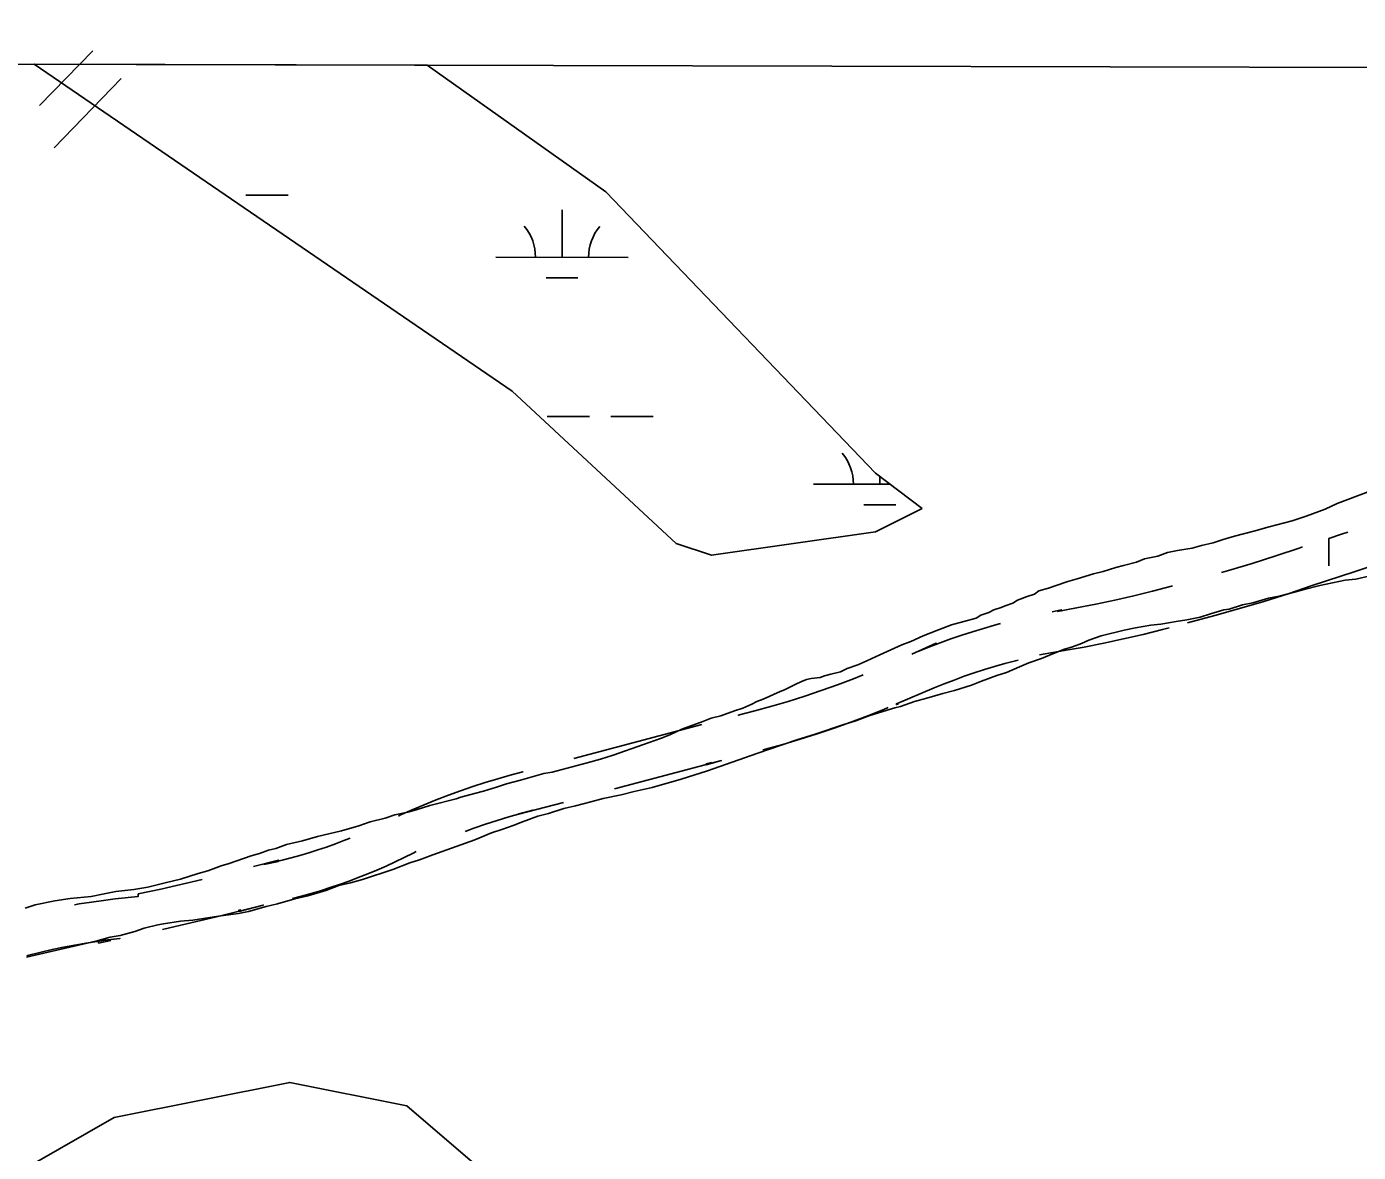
# Model space of a CAD drawing. Extents: x 3177385 to 3215275, y 903885 to 929304.
# Drawn here: x 3193888 to 3194893, y 926676 to 927526 of the extents above; entities that cross this region are included whole.
import ezdxf

# ---------------------------------------------------------------- set-up
doc = ezdxf.new("R2010")
doc.units = 0
for name, color, linetype in [('V-GRID-FRAM', 7, 'Continuous'), ('V-ROAD-CNTR', 7, 'Continuous'), ('V-SITE-VEGE', 7, 'Continuous'), ('V-WETL-SWMP', 7, 'Continuous')]:
    doc.layers.add(name, color=color, linetype=linetype)

msp = doc.modelspace()

# ---------------------------------------------------------------- linework, layer by layer
at = {"layer": 'V-GRID-FRAM'}
msp.add_lwpolyline([(3181653.7, 927525.9), (3181603.5, 909337.1), (3212939.2, 909264.2), (3212973.6, 927453), (3181653.7, 927525.9)], dxfattribs=at)
at = {"layer": 'V-ROAD-CNTR'}
for p, q in [((3193897.4, 927466.2), (3193937.6, 927507.7)), ((3193908.4, 927434.3), (3193959.1, 927486.8)), ((3194301, 926973.2), (3194397.6, 926998.7))]:
    msp.add_line(p, q, dxfattribs=at)
for points in [[(3194871.2, 927118.7), (3194871.2, 927139.4), (3194880.7, 927142.5), (3194885.5, 927144.1)], [(3194790.1, 927113.6), (3194795.3, 927115.1), (3194813.2, 927120.5), (3194831, 927126.1), (3194848.8, 927132.1), (3194851.3, 927132.9)], [(3194858.5, 927103.7), (3194890.1, 927114), (3194919.3, 927123.9), (3194918.2, 927123.5), (3194918.2, 927123.8), (3194950.9, 927134.6)], [(3194662.1, 927084), (3194669, 927085.5), (3194669, 927084.6), (3194666.2, 927084.2), (3194680.6, 927086.8), (3194695.1, 927089.7), (3194709.4, 927092.7), (3194723.8, 927096.1), (3194738, 927099.6), (3194752.3, 927103.4), (3194753.1, 927103.6)], [(3194764.3, 927075.6), (3194785.1, 927081.1), (3194803.6, 927086.3), (3194822, 927091.8), (3194840.3, 927097.6), (3194858.4, 927103.7), (3194860, 927104.2)], [(3194556.1, 927052), (3194574.5, 927060.3), (3194574.5, 927059.7), (3194561.5, 927054.2), (3194569.5, 927057.4), (3194577.6, 927060.5), (3194585.7, 927063.4), (3194593.8, 927066.2), (3194602, 927068.9), (3194610.2, 927071.4), (3194618.5, 927073.8), (3194623.1, 927075)], [(3194652.6, 927051.5), (3194671.3, 927054.6), (3194686.3, 927057.3), (3194701.1, 927060.3), (3194716, 927063.5), (3194730.8, 927066.9), (3194745.5, 927070.5), (3194750.4, 927071.8)], [(3194546, 927014.5), (3194544.5, 927013.9), (3194544.5, 927014.5), (3194573, 927026.5), (3194580.5, 927029.5), (3194588, 927032.4), (3194595.6, 927035.2), (3194603.3, 927037.8), (3194611, 927040.3), (3194618.7, 927042.6), (3194626.5, 927044.9), (3194634.4, 927047), (3194636.4, 927047.5)], [(3194426, 927006), (3194425.1, 927005.8), (3194437.7, 927009.1), (3194450.3, 927012.6), (3194462.8, 927016.3), (3194475.3, 927020.3), (3194487.6, 927024.5), (3194499.9, 927028.8), (3194512.1, 927033.4), (3194519.3, 927036.3)], [(3194443.6, 926979.6), (3194445.6, 926980.1), (3194458.7, 926983.8), (3194471.7, 926987.7), (3194484.6, 926991.8), (3194497.4, 926996.1), (3194510.2, 927000.7), (3194522.9, 927005.4), (3194535.6, 927010.4), (3194538.3, 927011.6)], [(3194331.7, 926950.3), (3194412.4, 926971.6), (3194400.8, 926968.4), (3194400.8, 926969), (3194404.8, 926970)], [(3194168.4, 926929.7), (3194169.5, 926930.3), (3194178.8, 926934.4), (3194187.9, 926938.2), (3194197, 926941.9), (3194206.1, 926945.4), (3194215.4, 926948.8), (3194224.7, 926952), (3194234, 926955), (3194243.4, 926957.8), (3194252.9, 926960.5), (3194262.3, 926963.1), (3194262.5, 926963.1)], [(3194218.8, 926918.1), (3194225.4, 926920.5), (3194234.1, 926923.5), (3194243, 926926.3), (3194251.9, 926929.1), (3194260.8, 926931.6), (3194269.8, 926934), (3194259.1, 926931.3), (3194259.1, 926931), (3194293.1, 926940)], [(3194059, 926891.5), (3194077.8, 926896.4), (3194077.8, 926895.4), (3194066.8, 926893.1), (3194073.6, 926894.6), (3194080.5, 926896.3), (3194087.3, 926898.1), (3194094, 926900), (3194100.8, 926902), (3194107.5, 926904.1), (3194114.1, 926906.3), (3194120.8, 926908.7), (3194127.3, 926911.2), (3194132, 926913)], [(3194088.5, 926867.4), (3194095.1, 926869.1), (3194102.4, 926871.1), (3194109.6, 926873.3), (3194116.8, 926875.6), (3194124, 926878), (3194131.1, 926880.5), (3194138.1, 926883.2), (3194145.2, 926886), (3194152.1, 926888.9), (3194159.1, 926891.9), (3194165.9, 926895), (3194172.8, 926898.3), (3194179.5, 926901.7), (3194181.8, 926902.9)], [(3193923.7, 926862.6), (3193927.4, 926863.3), (3193936.5, 926864.7), (3193945.6, 926866), (3193954.6, 926867.1), (3193971.9, 926869), (3193971.9, 926870.9), (3193988.9, 926874.5), (3194020.2, 926881.8)], [(3193990.3, 926844.1), (3193995.5, 926845.3), (3194031, 926853.5), (3194066.3, 926862.4), (3194047.8, 926857.6), (3194047.8, 926858.6), (3194049.5, 926858.9)], [(3193887.7, 926824.1), (3193888.5, 926824.3), (3193888.2, 926824.3), (3193898.5, 926826.8), (3193906.9, 926828.8), (3193915.4, 926830.6), (3193923.9, 926832.2), (3193932.4, 926833.7), (3193940.9, 926835), (3193949.5, 926836.2), (3193958.1, 926837.3), (3193941.9, 926835.5), (3193941.9, 926833.7), (3193951.2, 926835.7)]]:
    msp.add_lwpolyline(points, dxfattribs=at)
at = {"layer": 'V-SITE-VEGE'}
for p, q in [((3195775.5, 927493), (3191273, 927503.5)), ((3194877.4, 927165.7), (3194900.8, 927174.5)), ((3194854, 927156.1), (3194868.4, 927161.5)), ((3194868.4, 927161.5), (3194877.4, 927165.7)), ((3194814.4, 927144.8), (3194825.9, 927148.1)), ((3194825.9, 927148.1), (3194843.3, 927152.7)), ((3194843.3, 927152.7), (3194854, 927156.1)), ((3194783.7, 927136), (3194791.4, 927138.5)), ((3194791.4, 927138.5), (3194799.9, 927141)), ((3194799.9, 927141), (3194814.4, 927144.8)), ((3194731.8, 927124), (3194742, 927126)), ((3194742, 927126), (3194749.2, 927128.6)), ((3194749.2, 927128.6), (3194756.9, 927130.2)), ((3194756.9, 927130.2), (3194767.9, 927131.9)), ((3194767.9, 927131.9), (3194774.8, 927133.9)), ((3194774.8, 927133.9), (3194783.7, 927136)), ((3194700.7, 927114.4), (3194710.1, 927117.3)), ((3194710.1, 927117.3), (3194716, 927119)), ((3194716, 927119), (3194725.8, 927121.5)), ((3194725.8, 927121.5), (3194731.8, 927124)), ((3194664.5, 927103.5), (3194673.9, 927106.9)), ((3194673.9, 927106.9), (3194681.1, 927108.9)), ((3194681.1, 927108.9), (3194693.4, 927112.7)), ((3194693.4, 927112.7), (3194700.7, 927114.4)), ((3194883.5, 927107.9), (3194864.3, 927103.7)), ((3194891.5, 927108.7), (3194883.5, 927107.9)), ((3194902.2, 927111.2), (3194891.5, 927108.7)), ((3194643.2, 927095.5), (3194648.7, 927097.2)), ((3194648.7, 927097.2), (3194652.1, 927099.7)), ((3194652.1, 927099.7), (3194659.4, 927101.8)), ((3194659.4, 927101.8), (3194664.5, 927103.5)), ((3194845.1, 927098.7), (3194833.6, 927095.8)), ((3194852.4, 927100.8), (3194845.1, 927098.7)), ((3194864.3, 927103.7), (3194852.4, 927100.8)), ((3194618.1, 927085.5), (3194623.6, 927087.1)), ((3194623.6, 927087.1), (3194626.6, 927088.4)), ((3194626.6, 927088.4), (3194632.5, 927090.5)), ((3194632.5, 927090.5), (3194635.9, 927092.6)), ((3194635.9, 927092.6), (3194643.2, 927095.5)), ((3194795.8, 927085.8), (3194791.9, 927085.4)), ((3194806, 927089.1), (3194795.8, 927085.8)), ((3194813.6, 927090.8), (3194806, 927089.1)), ((3194825.6, 927094.1), (3194813.6, 927090.8)), ((3194833.6, 927095.8), (3194825.6, 927094.1)), ((3194586.1, 927074.2), (3194604.8, 927079.2)), ((3194604.8, 927079.2), (3194608.3, 927081.3)), ((3194608.3, 927081.3), (3194614.2, 927083.4)), ((3194614.2, 927083.4), (3194618.1, 927085.5)), ((3194755.7, 927076.7), (3194744.3, 927074.6)), ((3194763.8, 927077.9), (3194755.7, 927076.7)), ((3194774, 927080), (3194763.8, 927077.9)), ((3194781.7, 927082.5), (3194774, 927080)), ((3194791.9, 927085.4), (3194781.7, 927082.5)), ((3194555.4, 927061.6), (3194564.8, 927065.8)), ((3194564.8, 927065.8), (3194576.3, 927070.4)), ((3194576.3, 927070.4), (3194586.1, 927074.2)), ((3194699.1, 927065.9), (3194689.8, 927062.6)), ((3194716.6, 927070.1), (3194699.1, 927065.9)), ((3194725.1, 927071.7), (3194716.6, 927070.1)), ((3194736.6, 927073.8), (3194725.1, 927071.7)), ((3194744.3, 927074.6), (3194736.6, 927073.8)), ((3194532, 927051.5), (3194548.6, 927059.1)), ((3194548.6, 927059.1), (3194555.4, 927061.6)), ((3194677.4, 927057.5), (3194670.6, 927055.4)), ((3194684.2, 927060), (3194677.4, 927057.5)), ((3194689.8, 927062.6), (3194684.2, 927060)), ((3194515.4, 927043.9), (3194522.2, 927046.9)), ((3194522.2, 927046.9), (3194532, 927051.5)), ((3194654, 927048.7), (3194644.6, 927045.4)), ((3194660, 927051.2), (3194654, 927048.7)), ((3194670.6, 927055.4), (3194660, 927051.2)), ((3194486.8, 927034.3), (3194490.2, 927035.6)), ((3194490.2, 927035.6), (3194494.9, 927036.8)), ((3194494.9, 927036.8), (3194502.2, 927038.5)), ((3194502.2, 927038.5), (3194507.3, 927041)), ((3194507.3, 927041), (3194515.4, 927043.9)), ((3194620.3, 927035.7), (3194608.8, 927031.5)), ((3194627.6, 927038.2), (3194620.3, 927035.7)), ((3194637.4, 927042.4), (3194627.6, 927038.2)), ((3194644.6, 927045.4), (3194637.4, 927042.4)), ((3194460, 927025.1), (3194468.5, 927029.3)), ((3194468.5, 927029.3), (3194472.4, 927031)), ((3194472.4, 927031), (3194476.6, 927032.7)), ((3194476.6, 927032.7), (3194480, 927033.5)), ((3194480, 927033.5), (3194486.8, 927034.3)), ((3194601.2, 927028.6), (3194588.4, 927024.4)), ((3194608.8, 927031.5), (3194601.2, 927028.6)), ((3194435.3, 927014.2), (3194439.1, 927016.3)), ((3194439.1, 927016.3), (3194443.8, 927018)), ((3194443.8, 927018), (3194456.6, 927023.8)), ((3194456.6, 927023.8), (3194460, 927025.1)), ((3194558.2, 927016.1), (3194547.5, 927012.3)), ((3194567.5, 927018.6), (3194558.2, 927016.1)), ((3194579.5, 927022.3), (3194567.5, 927018.6)), ((3194588.4, 927024.4), (3194579.5, 927022.3)), ((3194404.6, 927003.7), (3194411.9, 927005.4)), ((3194411.9, 927005.4), (3194422.1, 927009.1)), ((3194422.1, 927009.1), (3194428.5, 927011.2)), ((3194428.5, 927011.2), (3194435.3, 927014.2)), ((3194524.5, 927005.6), (3194513, 927001.4)), ((3194543.3, 927011.5), (3194524.5, 927005.6)), ((3194547.5, 927012.3), (3194543.3, 927011.5)), ((3194373.5, 926991.1), (3194382.5, 926995.3)), ((3194382.5, 926995.3), (3194398.2, 927001.2)), ((3194398.2, 927001.2), (3194404.6, 927003.7)), ((3194504.9, 926998.9), (3194483.2, 926991.4)), ((3194513, 927001.4), (3194504.9, 926998.9)), ((3194353.5, 926983.6), (3194366.3, 926988.2)), ((3194366.3, 926988.2), (3194373.5, 926991.1)), ((3194469.2, 926987.2), (3194448.7, 926980.1)), ((3194483.2, 926991.4), (3194469.2, 926987.2)), ((3194321.1, 926972.7), (3194330.5, 926975.6)), ((3194330.5, 926975.6), (3194353.5, 926983.6)), ((3194439.8, 926977.2), (3194406.1, 926965.4)), ((3194448.7, 926980.1), (3194439.8, 926977.2)), ((3194284.5, 926962.7), (3194310.9, 926969.8)), ((3194310.9, 926969.8), (3194321.1, 926972.7)), ((3194406.1, 926965.4), (3194401.9, 926963.8)), ((3194250, 926953.9), (3194260.7, 926956.9)), ((3194260.7, 926956.9), (3194278.1, 926961.9)), ((3194278.1, 926961.9), (3194284.5, 926962.7)), ((3194381.9, 926957.5), (3194360.1, 926951.2)), ((3194401.9, 926963.8), (3194381.9, 926957.5)), ((3194215.6, 926943.9), (3194225.8, 926946.8)), ((3194225.8, 926946.8), (3194232.6, 926948.5)), ((3194232.6, 926948.5), (3194242.4, 926951.4)), ((3194242.4, 926951.4), (3194250, 926953.9)), ((3194336.7, 926945.8), (3194323.1, 926942.9)), ((3194346.5, 926948.3), (3194336.7, 926945.8)), ((3194360.1, 926951.2), (3194346.5, 926948.3)), ((3194181.9, 926934.3), (3194192.1, 926937.7)), ((3194192.1, 926937.7), (3194212.1, 926942.7)), ((3194212.1, 926942.7), (3194215.6, 926943.9)), ((3194293.3, 926935.4), (3194281.8, 926931.7)), ((3194302.2, 926937.5), (3194293.3, 926935.4)), ((3194313.7, 926940.4), (3194302.2, 926937.5)), ((3194323.1, 926942.9), (3194313.7, 926940.4)), ((3194138.5, 926922.2), (3194147, 926925.2)), ((3194147, 926925.2), (3194158.5, 926928.1)), ((3194158.5, 926928.1), (3194165.7, 926930.6)), ((3194165.7, 926930.6), (3194175.5, 926932.7)), ((3194175.5, 926932.7), (3194181.9, 926934.3)), ((3194262.2, 926925.4), (3194255, 926922.5)), ((3194273.7, 926929.6), (3194262.2, 926925.4)), ((3194281.8, 926931.7), (3194273.7, 926929.6)), ((3194107.4, 926914.3), (3194125.3, 926918.5)), ((3194125.3, 926918.5), (3194138.5, 926922.2)), ((3194238.8, 926917), (3194226, 926911.6)), ((3194246.5, 926919.5), (3194238.8, 926917)), ((3194255, 926922.5), (3194246.5, 926919.5)), ((3194070.4, 926903.9), (3194075.9, 926905.1)), ((3194075.9, 926905.1), (3194084, 926908.1)), ((3194084, 926908.1), (3194095.9, 926911)), ((3194095.9, 926911), (3194107.4, 926914.3)), ((3194226, 926911.6), (3194194.5, 926900.3)), ((3194040.6, 926893.8), (3194057.2, 926899.7)), ((3194057.2, 926899.7), (3194063.6, 926901.4)), ((3194063.6, 926901.4), (3194070.4, 926903.9)), ((3194184.3, 926896.5), (3194177, 926894.4)), ((3194194.5, 926900.3), (3194184.3, 926896.5)), ((3194003.9, 926882.1), (3194017.1, 926886.3)), ((3194017.1, 926886.3), (3194024.4, 926888.4)), ((3194024.4, 926888.4), (3194034.6, 926892.2)), ((3194034.6, 926892.2), (3194040.6, 926893.8)), ((3194164.2, 926889.4), (3194141.2, 926881.8)), ((3194177, 926894.4), (3194164.2, 926889.4)), ((3193968.6, 926874.2), (3193979.2, 926875.9)), ((3193979.2, 926875.9), (3193993.3, 926879.6)), ((3193993.3, 926879.6), (3194003.9, 926882.1)), ((3194123.4, 926877.2), (3194113.6, 926873.5)), ((3194132.3, 926879.3), (3194123.4, 926877.2)), ((3194141.2, 926881.8), (3194132.3, 926879.3)), ((3193894.1, 926862.7), (3193909, 926865.6)), ((3193909, 926865.6), (3193920.5, 926867.3)), ((3193920.5, 926867.3), (3193936.3, 926868.9)), ((3193936.3, 926868.9), (3193946.1, 926871)), ((3193946.1, 926871), (3193955, 926872.6)), ((3193955, 926872.6), (3193968.6, 926874.2)), ((3194090.2, 926867.2), (3194077, 926863.5)), ((3194099.9, 926869.3), (3194090.2, 926867.2)), ((3194113.6, 926873.5), (3194099.9, 926869.3)), ((3193886.5, 926860.2), (3193894.1, 926862.7)), ((3194047.6, 926856), (3194034.4, 926854.3)), ((3194055.2, 926857.6), (3194047.6, 926856)), ((3194068.4, 926861.4), (3194055.2, 926857.6)), ((3194077, 926863.5), (3194068.4, 926861.4)), ((3193976.5, 926844.9), (3193969.3, 926842.4)), ((3193986.7, 926847.4), (3193976.5, 926844.9)), ((3193991, 926848.2), (3193986.7, 926847.4)), ((3194003.8, 926850.3), (3193991, 926848.2)), ((3194013.1, 926851.1), (3194003.8, 926850.3)), ((3194025.9, 926853.1), (3194013.1, 926851.1)), ((3194034.4, 926854.3), (3194025.9, 926853.1)), ((3193939.9, 926835.3), (3193887.6, 926823.2)), ((3193950.6, 926838.2), (3193939.9, 926835.3)), ((3193958.2, 926839.4), (3193950.6, 926838.2)), ((3193969.3, 926842.4), (3193958.2, 926839.4))]:
    msp.add_line(p, q, dxfattribs=at)
at = {"layer": 'V-WETL-SWMP'}
for p, q in [((3194254.4, 927250.6), (3193893.2, 927497.4)), ((3193893.2, 927497.4), (3194190, 927496.7)), ((3194190, 927496.7), (3194325.1, 927401)), ((3194053.2, 927398.6), (3194085.2, 927398.5)), ((3194325.1, 927401), (3194528.6, 927188.6)), ((3194292, 927351.6), (3194292.1, 927387.6)), ((3194242, 927351.7), (3194342, 927351.5)), ((3194279.9, 927336.2), (3194303.9, 927336.1)), ((3194378.2, 927135.5), (3194254.4, 927250.6)), ((3194280.8, 927231.5), (3194312.8, 927231.4)), ((3194328.8, 927231.4), (3194360.8, 927231.3)), ((3194528.6, 927188.6), (3194564, 927162)), ((3194482, 927180.3), (3194539.8, 927180.2)), ((3194532, 927180.2), (3194532.1, 927186)), ((3194520, 927164.8), (3194544, 927164.7)), ((3194564, 927162), (3194528.6, 927144.3)), ((3194528.6, 927144.3), (3194404.8, 927126.6)), ((3194404.8, 927126.6), (3194378.2, 927135.5))]:
    msp.add_line(p, q, dxfattribs=at)
msp.add_lwpolyline([(3194390.4, 926521), (3194236.7, 926657.7), (3194174.8, 926710.8), (3194086.3, 926728.5), (3193953.6, 926701.9), (3193891.7, 926666.5), (3193882.8, 926640), (3193909.4, 926595.7), (3194390.4, 926229.3)], close=True, dxfattribs=at)
for centre, start, end in [((3194236.7, 927352.2), 359.0948, 40.6385), ((3194347.2, 927351.9), 139.0948, 180.6385), ((3194476.8, 927180.8), 359.0948, 40.6385)]:
    msp.add_arc(centre, 35.2, start, end, dxfattribs=at)

doc.saveas('drawing.dxf')
